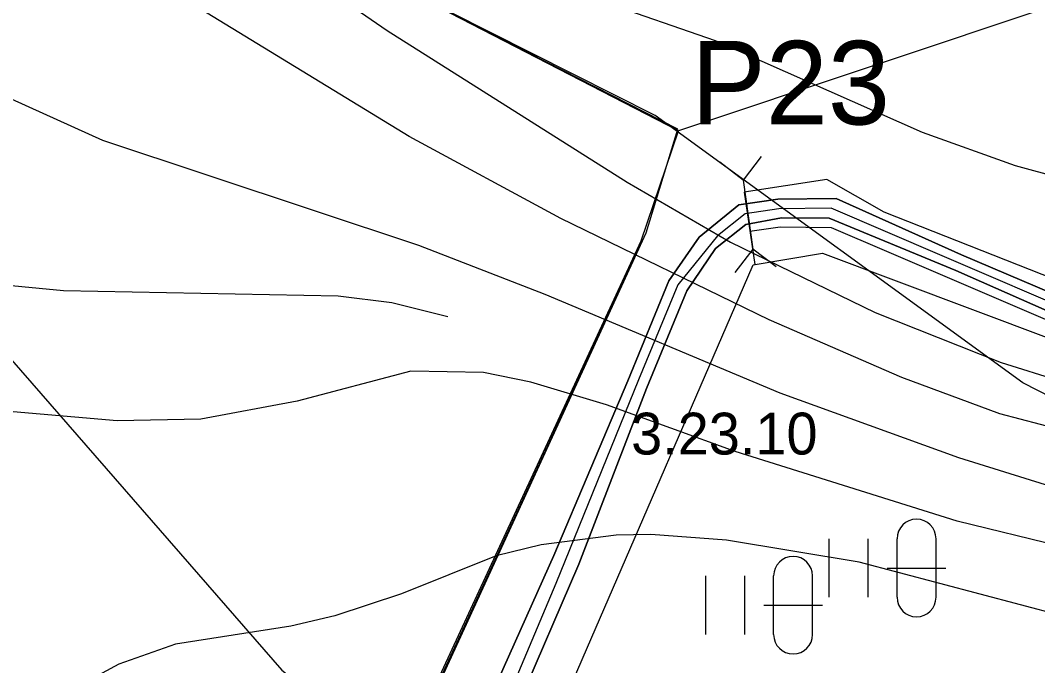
# Model space of a CAD drawing. Extents: x -662500 to -655523, y -1056000 to -1049993.
# Drawn here: x -661073 to -660890.3, y -1051780.7 to -1051664.9 of the extents above; entities that cross this region are included whole.
import ezdxf

# ---------------------------------------------------------------- set-up
doc = ezdxf.new("R2010")
doc.units = 0
for name, color, linetype in [('58', 7, 'Continuous'), ('Vrstva 1', 7, 'Continuous'), ('Vrstva 12', 7, 'Continuous'), ('Vrstva 24', 7, 'Continuous'), ('Vrstva 46', 7, 'Continuous'), ('Vrstva 5', 7, 'Continuous'), ('Vrstva 54', 7, 'Continuous'), ('Vrstva 61', 7, 'Continuous'), ('Vrstva 7', 7, 'Continuous'), ('Vrstva 9', 7, 'Continuous')]:
    doc.layers.add(name, color=color, linetype=linetype)

msp = doc.modelspace()

# ---------------------------------------------------------------- linework, layer by layer
at = {"layer": '58'}
msp.add_lwpolyline([(-661172.54, -1052283.41), (-661170.26, -1052276.87), (-661169, -1052273.86), (-661160.6, -1052250.53), (-661157.7, -1052243.27), (-661155.76, -1052237.73), (-661154.04, -1052229.56), (-661125.66, -1052171.11), (-661116.86, -1052151.73), (-661083.01, -1052058.05), (-661076.06, -1052037.46), (-661076, -1052033.46), (-661076.08, -1052030.47), (-661075.86, -1052018.58), (-661075.98, -1052015.85), (-661075.41, -1052008.86), (-661050.39, -1051923.53), (-661027.93, -1051856.49), (-661005.7, -1051801.13), (-661002.12, -1051792.22), (-660961.54, -1051704.49), (-660954.84, -1051684.73), (-661019.26, -1051651.49)], dxfattribs=at)
at = {"layer": 'Vrstva 1'}
msp.add_lwpolyline([(-661122.96, -1052165.71), (-661115.78, -1052150.02), (-661075.82, -1052037.15), (-661075.7, -1052033.25), (-661075.53, -1052027.64), (-661075.33, -1052021.14), (-661075.17, -1052015.82), (-661074.99, -1052010.17), (-661050.62, -1051924.66), (-661025.57, -1051850.51), (-660999.68, -1051787.6), (-660960.61, -1051703.03), (-660954.94, -1051684.48), (-661022.97, -1051649.68), (-661088.06, -1051611.98), (-661095.96, -1051608.49), (-661122.36, -1051589.21), (-661159.82, -1051549.46), (-661187.06, -1051518.14), (-661214.68, -1051491.81), (-661250.88, -1051466.71), (-661204.06, -1051402.7), (-661171.31, -1051368.85), (-661098.04, -1051309.04)], dxfattribs=at)
at = {"layer": 'Vrstva 12'}
msp.add_lwpolyline([(-660677.98, -1051748.43), (-660717.94, -1051749.1), (-660749.25, -1051747.86), (-660777.31, -1051745.37), (-660782.46, -1051745.02), (-660790.05, -1051743.6), (-660831.17, -1051734.05), (-660851.28, -1051728.5), (-660881.83, -1051718.2), (-660907.49, -1051707.19), (-660927.4, -1051698.64), (-660936.8, -1051698.75), (-660942.83, -1051699.66), (-660947.81, -1051703.59), (-660954.96, -1051712.4), (-660962.02, -1051729.41), (-660976.83, -1051765.96), (-661003.35, -1051828.87), (-661016.27, -1051860.08), (-661035.12, -1051906.08), (-661051.28, -1051948.02), (-661055.1, -1051959.21), (-661062.47, -1051984.12)], dxfattribs=at)
at = {"layer": 'Vrstva 24'}
for points in [[(-660775, -1051753.5), (-660841, -1051749.5), (-660869.5, -1051742), (-660893, -1051730), (-660959, -1051682), (-661010.5, -1051656), (-661075.5, -1051627), (-661105.5, -1051608.5), (-661240.5, -1051479), (-661251, -1051477), (-661258, -1051478)], [(-661325.5, -1051678.5), (-661276.5, -1051675.5), (-661191, -1051668.5), (-661149.5, -1051670), (-661133, -1051674), (-661124.5, -1051677.5), (-661112, -1051684), (-661104.5, -1051691.5), (-661026, -1051781.5), (-661005, -1051798), (-660983, -1051806.5), (-660947.48, -1051815.82)]]:
    msp.add_lwpolyline(points, dxfattribs=at)
at = {"layer": 'Vrstva 46'}
msp.add_line((-659811.8, -1051303.28), (-660954.84, -1051684.73), dxfattribs=at)
at = {"layer": 'Vrstva 5'}
for points in [[(-661071.7, -1051998.64), (-661050.39, -1051923.53), (-661027.93, -1051856.49), (-661005.7, -1051801.13), (-660960.61, -1051703.03), (-660954.94, -1051684.48), (-661022.97, -1051649.68)], [(-660677.92, -1051746.35), (-660698.73, -1051747.17), (-660725.37, -1051746.94), (-660751.25, -1051745.59), (-660782.88, -1051742.72), (-660796.61, -1051740.39), (-660823.47, -1051733.86), (-660839.84, -1051729.71), (-660861.64, -1051723.47), (-660882.34, -1051716.19), (-660904, -1051706.99), (-660926.53, -1051696.89), (-660937, -1051697), (-660944, -1051698.02), (-660951.11, -1051703.85), (-660956.58, -1051711.68), (-660963.94, -1051729.61), (-660977.17, -1051760.98), (-660988.12, -1051785.41), (-661015.38, -1051852.91), (-661036.37, -1051903.34), (-661051.42, -1051943.05), (-661057.07, -1051959.67), (-661064.71, -1051983.6)], [(-661064.71, -1051983.6), (-661057.07, -1051959.67), (-661051.42, -1051943.05), (-661036.37, -1051903.34), (-661015.38, -1051852.91), (-660988.12, -1051785.41), (-660977.17, -1051760.98), (-660963.94, -1051729.61), (-660956.58, -1051711.68), (-660951.11, -1051703.85), (-660944, -1051698.02), (-660937, -1051697), (-660926.53, -1051696.89), (-660904, -1051706.99), (-660882.34, -1051716.19), (-660861.64, -1051723.47), (-660839.84, -1051729.71), (-660823.47, -1051733.86), (-660796.61, -1051740.39), (-660782.88, -1051742.72), (-660751.25, -1051745.59), (-660725.37, -1051746.94), (-660698.73, -1051747.17), (-660677.92, -1051746.35)], [(-661060.39, -1051984.68), (-661053.63, -1051960.82), (-661047.55, -1051944.24), (-661032.48, -1051905.25), (-661014.87, -1051861.54), (-661011.79, -1051853.99), (-660983.56, -1051787.64), (-660972.73, -1051762.49), (-660960.54, -1051731.01), (-660953.3, -1051713.48), (-660948.2, -1051705.86), (-660942.72, -1051701.59), (-660936.31, -1051700.39), (-660927.8, -1051700.44), (-660905.01, -1051709.79), (-660884.03, -1051719.07)], [(-660884.03, -1051719.07), (-660905.01, -1051709.79), (-660927.8, -1051700.44), (-660936.31, -1051700.39), (-660942.72, -1051701.59), (-660948.2, -1051705.86), (-660953.3, -1051713.48), (-660960.54, -1051731.01), (-660972.73, -1051762.49), (-660983.56, -1051787.64), (-661011.79, -1051853.99), (-661032.48, -1051905.25), (-661047.55, -1051944.24), (-661053.63, -1051960.82), (-661060.39, -1051984.68)], [(-660927.84, -1051757.95), (-660927.84, -1051768.45)], [(-660920.84, -1051757.95), (-660920.84, -1051768.45)], [(-660915.59, -1051768.45), (-660915.59, -1051757.95)], [(-660908.59, -1051768.45), (-660908.59, -1051757.95)], [(-660917.34, -1051763.2), (-660906.84, -1051763.2)]]:
    msp.add_lwpolyline(points, dxfattribs=at)
for centre, start, end in [((-660912.09, -1051757.95), 0, 180), ((-660912.09, -1051768.45), 180, 0)]:
    msp.add_arc(centre, 3.5, start, end, dxfattribs=at)
at = {"layer": 'Vrstva 54'}
msp.add_lwpolyline([(-661061.27, -1051999.59), (-661050.24, -1051980.46), (-661044.92, -1051955.41), (-661013, -1051874.07), (-660972.1, -1051779.61), (-660941.44, -1051708.81), (-660929, -1051706.7), (-660806.12, -1051752.81), (-660721.57, -1051764.39), (-660637.41, -1051753.69), (-660533.68, -1051733.93), (-660461.07, -1051720.1)], dxfattribs=at)
at = {"layer": 'Vrstva 61'}
for points in [[(-660939.98, -1051689.36), (-660943.19, -1051693.58), (-660947.41, -1051690.37)], [(-660943.19, -1051693.58), (-660941.5, -1051705.96)], [(-660451.14, -1051707.63), (-660474.16, -1051711.28), (-660479.57, -1051712.14), (-660505.95, -1051715.78), (-660537.46, -1051721.89), (-660653.73, -1051742.33), (-660664.36, -1051744.2), (-660698.99, -1051744.72), (-660758.7, -1051743.25), (-660783.26, -1051740.76), (-660825.72, -1051731.73), (-660830.88, -1051722.68), (-660849.8, -1051717.29), (-660859.99, -1051722.17), (-660880.72, -1051714), (-660917.89, -1051699.35), (-660928.19, -1051693.51), (-660943.06, -1051695.75), (-660941.1, -1051708.76)], [(-660445.4, -1051716.9), (-660477.98, -1051719.69), (-660505.24, -1051723.42), (-660540.71, -1051729.9), (-660565.04, -1051734.35), (-660604.73, -1051741.6), (-660647.83, -1051749.47), (-660661.77, -1051751.01), (-660703.1, -1051752.45), (-660734.66, -1051751.75), (-660782.46, -1051748.72), (-660819.5, -1051740.1), (-660851.2, -1051731.93), (-660876.31, -1051723.38), (-660883.5, -1051720.93), (-660917.42, -1051706.42), (-660927.38, -1051702.16), (-660936.55, -1051702.02), (-660942.03, -1051702.79)], [(-660937.28, -1051709.17), (-660941.5, -1051705.96), (-660944.71, -1051710.19)]]:
    msp.add_lwpolyline(points, dxfattribs=at)
at = {"layer": 'Vrstva 7'}
for p, q in [((-661029.8, -1051651.05), (-661007.12, -1051666.78)), ((-661003.16, -1051685.77), (-661044.25, -1051660.68)), ((-660948.17, -1051668.62), (-660968.58, -1051661.53)), ((-661058.14, -1051686.48), (-661102.92, -1051666.35)), ((-661007.12, -1051666.78), (-660964.04, -1051693.99)), ((-660911.04, -1051685.06), (-660948.17, -1051668.62)), ((-660975.95, -1051700.51), (-661003.16, -1051685.77)), ((-660894.32, -1051691.01), (-660911.04, -1051685.06)), ((-661001.45, -1051705.32), (-661058.14, -1051686.48)), ((-660870.22, -1051697.67), (-660894.32, -1051691.01)), ((-660964.04, -1051693.99), (-660945.48, -1051704.76)), ((-660938.53, -1051718.65), (-660975.95, -1051700.51)), ((-660978.78, -1051714.11), (-661001.45, -1051705.32)), ((-660945.48, -1051704.76), (-660919.54, -1051717.37)), ((-661077.13, -1051712.27), (-661065.23, -1051713.4)), ((-661065.23, -1051713.4), (-661015.91, -1051714.39)), ((-661015.91, -1051714.39), (-661006.27, -1051715.53)), ((-661006.27, -1051715.53), (-660996.21, -1051718.08)), ((-660936.55, -1051731.82), (-660978.78, -1051714.11)), ((-660919.54, -1051717.37), (-660896.87, -1051726.3)), ((-660914.72, -1051728.99), (-660938.53, -1051718.65)), ((-660896.87, -1051726.3), (-660874.19, -1051733.53)), ((-661002.87, -1051727.86), (-661023.28, -1051733.24)), ((-660989.83, -1051728.14), (-661002.87, -1051727.86)), ((-660981.33, -1051729.84), (-660989.83, -1051728.14)), ((-660967.73, -1051733.95), (-660981.33, -1051729.84)), ((-660897.15, -1051735.51), (-660914.72, -1051728.99)), ((-660904.52, -1051743.45), (-660936.55, -1051731.82)), ((-661055.59, -1051736.78), (-661095.27, -1051733.38)), ((-661023.28, -1051733.24), (-661040.57, -1051736.5)), ((-660944.63, -1051742.31), (-660967.73, -1051733.95)), ((-660861.72, -1051744.86), (-660897.15, -1051735.51)), ((-661040.57, -1051736.5), (-661055.59, -1051736.78)), ((-660904.8, -1051754.78), (-660944.63, -1051742.31)), ((-660888.93, -1051748.27), (-660904.52, -1051743.45)), ((-660847.83, -1051768.81), (-660904.8, -1051754.78)), ((-660966.03, -1051757.33), (-660979.49, -1051759.03)), ((-660959.79, -1051757.19), (-660966.03, -1051757.33)), ((-660946.19, -1051758.19), (-660959.79, -1051757.19)), ((-660979.49, -1051759.03), (-660987.57, -1051761.02)), ((-660922.38, -1051762.15), (-660946.19, -1051758.19)), ((-660987.57, -1051761.02), (-661004.57, -1051767.82)), ((-660885.39, -1051771.93), (-660922.38, -1051762.15)), ((-661004.57, -1051767.82), (-661016.48, -1051771.79)), ((-661016.48, -1051771.79), (-661024.41, -1051773.63)), ((-661024.41, -1051773.63), (-661045.1, -1051776.89)), ((-661045.1, -1051776.89), (-661055.31, -1051780.43)), ((-661055.31, -1051780.43), (-661061.26, -1051783.69))]:
    msp.add_line(p, q, dxfattribs=at)
at = {"layer": 'Vrstva 9'}
for points in [[(-660949.99, -1051764.62), (-660949.99, -1051775.12)], [(-660942.99, -1051764.62), (-660942.99, -1051775.12)], [(-660937.74, -1051775.12), (-660937.74, -1051764.62)], [(-660930.74, -1051775.12), (-660930.74, -1051764.62)], [(-660939.49, -1051769.87), (-660928.99, -1051769.87)]]:
    msp.add_lwpolyline(points, dxfattribs=at)
for centre, start, end in [((-660934.24, -1051764.62), 0, 180), ((-660934.24, -1051775.12), 180, 0)]:
    msp.add_arc(centre, 3.5, start, end, dxfattribs=at)

# ---------------------------------------------------------------- texts
at = {"layer": 'Vrstva 24'}
msp.add_text('3.23.10', height=7.5, dxfattribs=at).set_placement((-660963.32, -1051742.83))
at = {"layer": 'Vrstva 61'}
msp.add_text('P23', height=15, dxfattribs=at).set_placement((-660952.54, -1051683.62))

doc.saveas('drawing.dxf')
